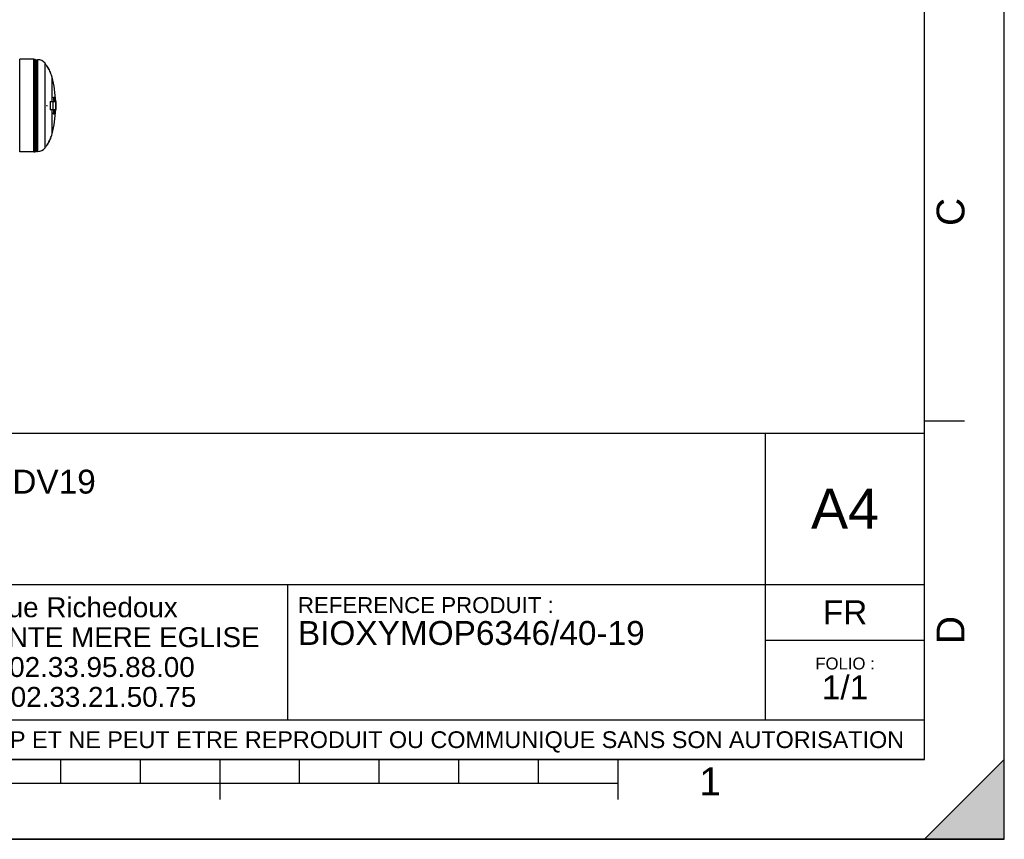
# Model space of a CAD drawing. Header units: millimetres. Extents: x 0 to 297, y 0 to 210.
# Tile 307 of 438: x 173 to 297, y 0 to 103. Entities that reach past the tile are written whole.
import ezdxf

# ---------------------------------------------------------------- set-up
doc = ezdxf.new("R2010")
doc.units = ezdxf.units.MM
doc.header["$LTSCALE"] = 16.335
doc.layers.get('0').update_dxf_attribs({"linetype": 'CONTINUOUS'})
doc.layers.add('AXES_REF', color=7, linetype='CONTINUOUS')
doc.styles.get("Standard").update_dxf_attribs({"font": 'arial.ttf'})
doc.styles.add('TEXTSTYLE_2', font='arial.ttf')

# ---------------------------------------------------------------- blocks, each defined once
blk = doc.blocks.new('MARGEA4_BL0', base_point=(148.51, 105.01))
at = {"color": 7, "linetype": 'Continuous'}
for p, q in [((297.01, 0.01), (297.01, 210.01)), ((297.01, 0.01), (297.01, 210.01)), ((287.01, 10.01), (287.01, 200.01)), ((292.01, 52.51), (287.01, 52.51)), ((287.01, 10.01), (10.01, 10.01)), ((178.51, 7.01), (178.51, 10.01)), ((188.51, 7.01), (188.51, 10.01)), ((198.51, 5.01), (198.51, 10.01)), ((208.51, 7.01), (208.51, 10.01)), ((218.51, 7.01), (218.51, 10.01)), ((228.51, 7.01), (228.51, 10.01)), ((238.51, 7.01), (238.51, 10.01)), ((248.51, 5.01), (248.51, 10.01)), ((297.01, 10.01), (287.01, 0.01)), ((297.01, 10.01), (287.01, 0.01)), ((297.01, 0.01), (297.01, 10.01)), ((248.51, 7.01), (48.51, 7.01)), ((297.01, 0.01), (0.01, 0.01)), ((297.01, 0.01), (0.01, 0.01)), ((287.01, 0.01), (297.01, 0.01))]:
    blk.add_line(p, q, dxfattribs=at)
blk.add_solid([(297.01, 10.01), (287.01, 0.01), (297.01, 0.01)], dxfattribs=at)
at = {"color": 5, "linetype": 'Continuous', "style": 'TEXTSTYLE_2', "oblique": 0}
for s, p in [('C', (292.01, 77.01)), ('D', (292.01, 24.51))]:
    blk.add_text(s, height=3.5, rotation=90, dxfattribs=at).set_placement(p)
blk.add_text('1', height=3.5, dxfattribs=at).set_placement((258.71, 5.52))
blk = doc.blocks.new('*T6')
at = {"color": 2, "linetype": 'Continuous'}
for p, q in [((0, 0), (0, 41)), ((0, 41), (190, 41)), ((25, 22), (25, 41)), ((170, 5), (170, 41)), ((190, 0), (190, 41)), ((0, 31.5), (25, 31.5)), ((0, 22), (190, 22)), ((110, 5), (110, 22)), ((170, 15), (190, 15)), ((0, 5), (190, 5)), ((0, 0), (190, 0))]:
    blk.add_line(p, q, dxfattribs=at)
at = {"color": 5, "linetype": 'Continuous', "line_spacing_factor": 0.9}
for s, insert, char_height, width, attachment_point in [('ECHELLE :\\P\\H2.5;3:500', (1.28, 39.4), 2, 28.52045, 1), ('TITRE :\\P\\H3.0;BIOXYMOP MAX 40 EH - DV19\\P\\H2.0; \\P \\P ', (26.28, 39.4), 2, 118.99628, 1), ('A4', (180, 34), 5, 17.0632, 2), ('10 rue Richedoux\\P50480 SAINTE MERE EGLISE\\PTEL: 02.33.95.88.00\\PFAX: 02.33.21.50.75', (82.5, 20.375), 2.5, 95.70632, 2), ('REFERENCE PRODUIT :\\P\\H3.0;BIOXYMOP6346/40-19', (111.28, 20.4), 2, 87.01115, 1), ('FR', (180, 20), 3, 11.15242, 2), ('FOLIO :  \\P\\H3.0;1/1', (180, 12.812), 1.5, 17.19703, 2), ('CE PLAN EST LA PROPRIETE DE LA SOCIETE SIMOP ET NE PEUT ETRE REPRODUIT OU COMMUNIQUE SANS SON AUTORISATION', (95, 3.55), 2.1, 368.8974, 2)]:
    blk.add_mtext(s, dxfattribs=dict(at, insert=insert, char_height=char_height, width=width, attachment_point=attachment_point))

msp = doc.modelspace()

# ---------------------------------------------------------------- linework, layer by layer
at = {"color": 7, "linetype": 'Continuous'}
for p, q in [((297, 0), (297, 210)), ((297.01, 0.01), (297.01, 200.01)), ((175.13, 97.94), (173.35, 97.94)), ((173.35, 86.31), (173.35, 97.94)), ((175.3, 86.35), (175.3, 97.91)), ((175.44, 86.38), (175.44, 97.87)), ((176.75, 97.14), (176.77, 97.14)), ((176.75, 97.14), (176.75, 97.13)), ((176.75, 97.14), (176.75, 97.13)), ((176.77, 97.13), (176.77, 97.14)), ((176.77, 97.13), (176.77, 97.14)), ((177.23, 96.24), (177.25, 96.24)), ((177.25, 96.24), (177.24, 96.24)), ((177.25, 96.24), (177.24, 96.24)), ((177.61, 93.18), (177.63, 93.18)), ((177.61, 93.18), (177.65, 93.18)), ((177.61, 93.18), (177.61, 93.18)), ((177.61, 93.15), (177.61, 93.18)), ((177.61, 93.15), (177.62, 93.15)), ((177.61, 93.13), (177.61, 93.15)), ((177.61, 93.13), (177.62, 93.13)), ((177.61, 93.09), (177.61, 93.13)), ((177.61, 93.09), (177.63, 93.09)), ((177.61, 93.08), (177.63, 93.08)), ((177.61, 93.04), (177.61, 93.08)), ((177.61, 93.04), (177.63, 93.04)), ((177.62, 93.02), (177.61, 93.04)), ((177.62, 93.15), (177.63, 93.18)), ((177.62, 93.13), (177.62, 93.15)), ((177.63, 93.09), (177.62, 93.13)), ((177.62, 93.02), (177.63, 93.02)), ((177.62, 93), (177.62, 93.02)), ((177.62, 93), (177.64, 93)), ((177.63, 92.99), (177.62, 93)), ((177.62, 92.88), (177.67, 92.88)), ((177.62, 92.85), (177.64, 92.85)), ((177.63, 92.83), (177.62, 92.85)), ((177.63, 93.19), (177.65, 93.19)), ((177.63, 93.18), (177.63, 93.19)), ((177.63, 93.18), (177.63, 93.18)), ((177.63, 93.18), (177.64, 93.18)), ((177.63, 93.15), (177.63, 93.15)), ((177.63, 93.15), (177.63, 93.14)), ((177.64, 93.14), (177.63, 93.15)), ((177.63, 93.14), (177.64, 93.14)), ((177.63, 93.14), (177.63, 93.13)), ((177.63, 93.13), (177.64, 93.13)), ((177.63, 93.13), (177.63, 93.1)), ((177.63, 93.1), (177.65, 93.1)), ((177.63, 93.08), (177.65, 93.08)), ((177.63, 93.08), (177.64, 93.05)), ((177.63, 93.04), (177.63, 93.08)), ((177.63, 93.02), (177.63, 93.04)), ((177.64, 93), (177.63, 93.02)), ((177.63, 92.99), (177.64, 92.99)), ((177.64, 93.18), (177.64, 93.17)), ((177.64, 93.17), (177.65, 93.17)), ((177.64, 93.17), (177.65, 93.14)), ((177.64, 93.13), (177.64, 93.14)), ((177.65, 93.1), (177.64, 93.13)), ((177.64, 93.05), (177.64, 93.03)), ((177.64, 93.03), (177.64, 93.02)), ((177.64, 92.99), (177.64, 93)), ((177.65, 92.83), (177.64, 92.85)), ((177.65, 93.19), (177.66, 93.19)), ((177.65, 93.18), (177.65, 93.19)), ((177.65, 93.17), (177.65, 93.18)), ((177.65, 93.14), (177.65, 93.17)), ((177.66, 93.16), (177.65, 93.16)), ((177.65, 93.16), (177.65, 93.15)), ((177.65, 93.15), (177.66, 93.15)), ((177.65, 93.15), (177.65, 93.13)), ((177.65, 93.14), (177.66, 93.14)), ((177.65, 93.13), (177.66, 93.13)), ((177.65, 93.13), (177.65, 93.1)), ((177.65, 93.1), (177.67, 93.1)), ((177.65, 93.07), (177.67, 93.07)), ((177.65, 93.04), (177.65, 93.07)), ((177.65, 93.04), (177.67, 93.04)), ((177.65, 93.03), (177.65, 93.04)), ((177.65, 93.03), (177.67, 93.03)), ((177.65, 93.02), (177.65, 93.03)), ((177.65, 93.02), (177.67, 93.02)), ((177.65, 93.01), (177.65, 93.02)), ((177.65, 93.01), (177.67, 93.01)), ((177.65, 92.99), (177.67, 92.99)), ((177.65, 92.94), (177.67, 92.94)), ((177.67, 92.85), (177.65, 92.85)), ((177.66, 93.19), (177.66, 93.18)), ((177.66, 93.18), (177.66, 93.17)), ((177.66, 93.17), (177.67, 93.15)), ((177.66, 93.15), (177.66, 93.16)), ((177.66, 93.14), (177.66, 93.15)), ((177.66, 93.13), (177.66, 93.14)), ((177.67, 93.1), (177.66, 93.13)), ((177.67, 93.15), (177.67, 93.13)), ((177.67, 93.13), (177.67, 93.11)), ((177.67, 93.04), (177.67, 93.07)), ((177.67, 93.03), (177.67, 93.04)), ((177.67, 93.02), (177.67, 93.03)), ((177.68, 93.02), (177.67, 93)), ((177.67, 93.01), (177.67, 93.02)), ((177.67, 93), (177.67, 92.99)), ((177.67, 92.99), (177.67, 92.99)), ((177.67, 92.88), (177.69, 92.88)), ((177.69, 92.85), (177.67, 92.85)), ((177.68, 93.06), (177.68, 93.04)), ((177.68, 93.04), (177.68, 93.02)), ((177.71, 92.78), (177.73, 92.78)), ((177.71, 92.78), (177.72, 92.78)), ((177.71, 92.77), (177.71, 92.78)), ((177.71, 92.77), (177.73, 92.77)), ((177.71, 92.76), (177.71, 92.77)), ((177.71, 92.76), (177.73, 92.76)), ((177.71, 92.74), (177.71, 92.76)), ((177.72, 92.78), (177.74, 92.78)), ((177.73, 92.78), (177.74, 92.78)), ((177.73, 92.77), (177.73, 92.78)), ((177.73, 92.76), (177.73, 92.77)), ((177.73, 92.74), (177.73, 92.76)), ((177.74, 92.75), (177.73, 92.75)), ((177.74, 92.78), (177.75, 92.78)), ((177.74, 92.75), (177.74, 92.75)), ((177.75, 92.75), (177.74, 92.75)), ((177.75, 92.78), (177.75, 92.77)), ((177.75, 92.77), (177.76, 92.76)), ((177.75, 92.75), (177.75, 92.75)), ((177.76, 92.76), (177.76, 92.74)), ((176.75, 92.16), (176.8, 92.16)), ((176.75, 92.16), (176.75, 92.14)), ((176.75, 92.14), (176.75, 92.12)), ((176.75, 92.12), (176.75, 92.1)), ((176.75, 92.1), (176.8, 92.1)), ((176.77, 92.13), (176.77, 92.16)), ((176.77, 92.1), (176.77, 92.13)), ((177.18, 92.64), (177.17, 92.64)), ((177.17, 92.64), (177.17, 91.61)), ((177.18, 91.61), (177.17, 91.61)), ((177.18, 92.64), (177.18, 91.61)), ((177.18, 92.63), (177.5, 92.63)), ((177.18, 91.62), (177.5, 91.62)), ((177.5, 92.64), (177.51, 92.64)), ((177.5, 92.64), (177.5, 91.61)), ((177.5, 91.61), (177.51, 91.61)), ((177.51, 92.64), (177.51, 91.61)), ((177.51, 92.63), (177.87, 92.63)), ((177.51, 91.62), (177.87, 91.62)), ((177.63, 92.63), (177.64, 92.64)), ((177.63, 91.57), (177.65, 91.57)), ((177.64, 92.67), (177.66, 92.67)), ((177.64, 92.67), (177.66, 92.67)), ((177.64, 92.67), (177.64, 92.67)), ((177.64, 92.64), (177.64, 92.67)), ((177.64, 92.64), (177.65, 92.64)), ((177.65, 92.64), (177.66, 92.67)), ((177.65, 92.63), (177.65, 92.64)), ((177.65, 91.51), (177.66, 91.51)), ((177.66, 92.72), (177.68, 92.72)), ((177.66, 92.67), (177.66, 92.67)), ((177.66, 92.67), (177.67, 92.67)), ((177.66, 92.64), (177.66, 92.64)), ((177.66, 92.64), (177.66, 92.63)), ((177.67, 92.63), (177.66, 92.64)), ((177.66, 91.52), (177.68, 91.52)), ((177.66, 91.51), (177.66, 91.52)), ((177.66, 91.51), (177.67, 91.51)), ((177.67, 92.67), (177.69, 92.67)), ((177.67, 92.67), (177.67, 92.65)), ((177.67, 92.65), (177.68, 92.63)), ((177.67, 91.51), (177.68, 91.52)), ((177.67, 91.49), (177.67, 91.51)), ((177.68, 91.52), (177.69, 91.51)), ((177.69, 91.51), (177.69, 91.49)), ((177.71, 92.74), (177.73, 92.74)), ((177.71, 92.71), (177.71, 92.74)), ((177.71, 92.71), (177.72, 92.71)), ((177.71, 92.68), (177.71, 92.71)), ((177.71, 92.68), (177.73, 92.68)), ((177.71, 92.65), (177.71, 92.68)), ((177.71, 92.65), (177.73, 92.65)), ((177.71, 92.63), (177.71, 92.65)), ((177.72, 92.71), (177.73, 92.74)), ((177.73, 92.68), (177.72, 92.71)), ((177.73, 92.75), (177.75, 92.75)), ((177.73, 92.75), (177.73, 92.72)), ((177.74, 92.72), (177.73, 92.74)), ((177.73, 92.72), (177.73, 92.71)), ((177.73, 92.71), (177.73, 92.68)), ((177.73, 92.68), (177.73, 92.65)), ((177.73, 92.65), (177.73, 92.68)), ((177.73, 92.65), (177.73, 92.63)), ((177.73, 92.63), (177.73, 92.65)), ((177.73, 92.63), (177.74, 92.63)), ((177.74, 92.72), (177.76, 92.72)), ((177.74, 92.71), (177.74, 92.72)), ((177.74, 92.71), (177.76, 92.71)), ((177.74, 92.68), (177.74, 92.71)), ((177.74, 92.68), (177.76, 92.68)), ((177.74, 92.65), (177.74, 92.68)), ((177.74, 92.65), (177.76, 92.65)), ((177.74, 92.63), (177.74, 92.65)), ((177.74, 92.63), (177.76, 92.63)), ((177.74, 92.63), (177.74, 92.63)), ((177.76, 92.72), (177.75, 92.75)), ((177.76, 92.74), (177.76, 92.71)), ((177.76, 92.71), (177.76, 92.72)), ((177.76, 92.68), (177.76, 92.71)), ((177.76, 92.71), (177.76, 92.68)), ((177.76, 92.68), (177.76, 92.65)), ((177.76, 92.65), (177.76, 92.68)), ((177.76, 92.65), (177.76, 92.63)), ((177.76, 92.63), (177.76, 92.65)), ((177.76, 92.63), (177.76, 92.63)), ((177.88, 92.62), (177.88, 91.63)), ((177.88, 92.58), (177.89, 92.58)), ((177.88, 92.16), (177.89, 92.16)), ((177.88, 92.1), (177.89, 92.1)), ((177.88, 91.68), (177.89, 91.68)), ((177.61, 91.21), (177.62, 91.23)), ((177.61, 91.21), (177.63, 91.21)), ((177.61, 91.18), (177.61, 91.21)), ((177.61, 91.18), (177.63, 91.18)), ((177.61, 91.15), (177.63, 91.15)), ((177.61, 91.13), (177.61, 91.15)), ((177.61, 91.13), (177.62, 91.13)), ((177.61, 91.11), (177.61, 91.13)), ((177.61, 91.11), (177.63, 91.11)), ((177.61, 91.08), (177.61, 91.11)), ((177.61, 91.08), (177.64, 91.08)), ((177.61, 91.08), (177.63, 91.08)), ((177.61, 91.08), (177.61, 91.08)), ((177.62, 91.43), (177.63, 91.46)), ((177.62, 91.43), (177.64, 91.43)), ((177.62, 91.41), (177.64, 91.41)), ((177.62, 91.38), (177.62, 91.41)), ((177.62, 91.38), (177.64, 91.38)), ((177.62, 91.36), (177.62, 91.38)), ((177.62, 91.36), (177.64, 91.36)), ((177.63, 91.34), (177.62, 91.36)), ((177.62, 91.25), (177.64, 91.25)), ((177.62, 91.25), (177.63, 91.25)), ((177.62, 91.23), (177.62, 91.25)), ((177.62, 91.23), (177.63, 91.23)), ((177.62, 91.13), (177.63, 91.15)), ((177.63, 91.11), (177.62, 91.13)), ((177.63, 91.48), (177.64, 91.5)), ((177.63, 91.48), (177.65, 91.48)), ((177.63, 91.46), (177.63, 91.48)), ((177.63, 91.46), (177.65, 91.46)), ((177.63, 91.34), (177.64, 91.34)), ((177.63, 91.33), (177.63, 91.34)), ((177.63, 91.33), (177.65, 91.33)), ((177.63, 91.25), (177.64, 91.25)), ((177.63, 91.21), (177.63, 91.23)), ((177.63, 91.18), (177.63, 91.21)), ((177.64, 91.2), (177.63, 91.19)), ((177.63, 91.19), (177.65, 91.19)), ((177.63, 91.15), (177.65, 91.15)), ((177.63, 91.15), (177.63, 91.14)), ((177.63, 91.14), (177.64, 91.14)), ((177.63, 91.14), (177.63, 91.12)), ((177.63, 91.12), (177.64, 91.12)), ((177.63, 91.12), (177.64, 91.11)), ((177.63, 91.08), (177.63, 91.11)), ((177.63, 91.08), (177.63, 91.08)), ((177.64, 91.51), (177.66, 91.51)), ((177.64, 91.5), (177.64, 91.51)), ((177.64, 91.5), (177.65, 91.5)), ((177.64, 91.43), (177.65, 91.46)), ((177.64, 91.38), (177.64, 91.41)), ((177.64, 91.36), (177.64, 91.38)), ((177.64, 91.34), (177.64, 91.36)), ((177.65, 91.33), (177.64, 91.34)), ((177.64, 91.26), (177.65, 91.27)), ((177.64, 91.26), (177.66, 91.26)), ((177.64, 91.25), (177.64, 91.26)), ((177.64, 91.25), (177.64, 91.25)), ((177.63, 91.23), (177.64, 91.25)), ((177.64, 91.24), (177.66, 91.24)), ((177.64, 91.22), (177.64, 91.21)), ((177.64, 91.21), (177.65, 91.21)), ((177.64, 91.21), (177.64, 91.2)), ((177.64, 91.14), (177.65, 91.15)), ((177.64, 91.12), (177.64, 91.14)), ((177.64, 91.11), (177.64, 91.12)), ((177.64, 91.11), (177.64, 91.11)), ((177.65, 91.11), (177.64, 91.08)), ((177.64, 91.1), (177.66, 91.1)), ((177.64, 91.08), (177.64, 91.08)), ((177.64, 91.06), (177.65, 91.06)), ((177.65, 91.5), (177.66, 91.51)), ((177.65, 91.48), (177.65, 91.5)), ((177.65, 91.46), (177.65, 91.48)), ((177.65, 91.47), (177.67, 91.47)), ((177.65, 91.47), (177.65, 91.46)), ((177.66, 91.47), (177.65, 91.47)), ((177.65, 91.46), (177.65, 91.44)), ((177.65, 91.44), (177.66, 91.44)), ((177.65, 91.41), (177.66, 91.41)), ((177.65, 91.41), (177.65, 91.39)), ((177.65, 91.39), (177.66, 91.39)), ((177.65, 91.39), (177.65, 91.37)), ((177.65, 91.37), (177.65, 91.37)), ((177.65, 91.37), (177.66, 91.37)), ((177.65, 91.37), (177.66, 91.37)), ((177.65, 91.37), (177.65, 91.37)), ((177.66, 91.34), (177.65, 91.33)), ((177.65, 91.32), (177.67, 91.32)), ((177.65, 91.27), (177.67, 91.27)), ((177.65, 91.21), (177.66, 91.24)), ((177.65, 91.19), (177.65, 91.21)), ((177.66, 91.21), (177.65, 91.19)), ((177.65, 91.19), (177.67, 91.19)), ((177.65, 91.15), (177.65, 91.13)), ((177.65, 91.14), (177.67, 91.14)), ((177.65, 91.13), (177.65, 91.11)), ((177.65, 91.12), (177.66, 91.12)), ((177.65, 91.1), (177.66, 91.1)), ((177.66, 91.07), (177.65, 91.06)), ((177.66, 91.49), (177.67, 91.49)), ((177.66, 91.44), (177.67, 91.47)), ((177.66, 91.39), (177.66, 91.41)), ((177.66, 91.37), (177.66, 91.39)), ((177.67, 91.38), (177.66, 91.36)), ((177.66, 91.36), (177.66, 91.34)), ((177.66, 91.35), (177.67, 91.35)), ((177.66, 91.35), (177.68, 91.35)), ((177.66, 91.26), (177.67, 91.27)), ((177.66, 91.24), (177.66, 91.26)), ((177.67, 91.24), (177.66, 91.24)), ((177.66, 91.24), (177.66, 91.23)), ((177.66, 91.23), (177.67, 91.23)), ((177.66, 91.23), (177.66, 91.21)), ((177.66, 91.21), (177.67, 91.21)), ((177.66, 91.12), (177.67, 91.14)), ((177.66, 91.1), (177.66, 91.12)), ((177.67, 91.11), (177.66, 91.08)), ((177.66, 91.1), (177.66, 91.1)), ((177.66, 91.08), (177.66, 91.07)), ((177.67, 91.47), (177.67, 91.49)), ((177.68, 91.49), (177.67, 91.48)), ((177.67, 91.48), (177.68, 91.48)), ((177.67, 91.48), (177.67, 91.46)), ((177.67, 91.46), (177.68, 91.46)), ((177.67, 91.46), (177.67, 91.44)), ((177.67, 91.44), (177.68, 91.44)), ((177.67, 91.41), (177.67, 91.38)), ((177.67, 91.39), (177.68, 91.39)), ((177.67, 91.37), (177.68, 91.37)), ((177.67, 91.35), (177.68, 91.35)), ((177.68, 91.32), (177.67, 91.32)), ((177.67, 91.27), (177.67, 91.26)), ((177.67, 91.26), (177.68, 91.24)), ((177.67, 91.23), (177.67, 91.24)), ((177.67, 91.21), (177.67, 91.23)), ((177.67, 91.19), (177.67, 91.21)), ((177.67, 91.14), (177.67, 91.11)), ((177.68, 91.49), (177.68, 91.49)), ((177.68, 91.48), (177.68, 91.49)), ((177.68, 91.46), (177.68, 91.48)), ((177.68, 91.44), (177.68, 91.46)), ((177.68, 91.37), (177.68, 91.39)), ((177.69, 91.37), (177.68, 91.34)), ((177.68, 91.35), (177.68, 91.37)), ((177.68, 91.34), (177.68, 91.32)), ((177.68, 91.24), (177.68, 91.21)), ((177.68, 91.21), (177.68, 91.19)), ((177.69, 91.49), (177.69, 91.47)), ((177.69, 91.49), (177.69, 91.49)), ((177.69, 91.47), (177.69, 91.44)), ((177.69, 91.39), (177.69, 91.37)), ((177.7, 91.47), (177.76, 91.47)), ((177.73, 91.5), (177.74, 91.5)), ((177.74, 91.5), (177.76, 91.5)), ((177.23, 88.02), (177.25, 88.02)), ((177.24, 88.01), (177.25, 88.02)), ((177.24, 88.01), (177.25, 88.02)), ((176.75, 87.13), (176.75, 87.12)), ((176.75, 87.13), (176.75, 87.12)), ((176.75, 87.12), (176.77, 87.12)), ((176.77, 87.12), (176.77, 87.12)), ((176.77, 87.12), (176.77, 87.12)), ((175.13, 86.31), (173.35, 86.31)), ((0, 0), (297, 0))]:
    msp.add_line(p, q, dxfattribs=at)
at = {"color": 9, "linetype": 'Continuous'}
for p, q in [((175.13, 86.31), (175.13, 97.94)), ((175.47, 97.89), (175.47, 86.37)), ((175.59, 97.89), (175.59, 86.37)), ((177.87, 92.63), (177.87, 91.62))]:
    msp.add_line(p, q, dxfattribs=at)
at = {"color": 7, "linetype": 'Continuous'}
for centre, radius, start, end in [((175.13, 97.57), 0.375, 64.2453, 90), ((175.44, 98.17), 0.3, 240.9471, 270), ((175.47, 97.86), 0.03, 90, 181.3963), ((172.77, 94.45), 4.8, 34.0864, 38.4811), ((172.76, 94.44), 4.81, 21.9147, 33.9274), ((172.77, 94.45), 4.82, 32.1802, 33.8389), ((172.77, 94.44), 4.82, 31.6622, 32.1804), ((172.77, 94.44), 4.82, 29.9978, 31.6623), ((172.77, 94.45), 4.82, 29.805, 29.9976), ((172.77, 94.45), 4.82, 28.1353, 29.805), ((172.77, 94.45), 4.82, 27.6194, 28.1353), ((172.77, 94.45), 4.82, 25.9478, 27.6194), ((172.77, 94.45), 4.82, 25.7679, 25.9477), ((172.77, 94.44), 4.82, 24.0874, 25.7677), ((172.77, 94.44), 4.82, 23.5802, 24.0875), ((172.77, 94.45), 4.82, 21.8945, 23.5803), ((172.77, 94.45), 4.8, 14.9374, 21.8972), ((164.08, 92.13), 13.8, 2.0794, 14.9374), ((164.08, 92.13), 13.57, 4.0423, 4.0899), ((164.08, 92.13), 13.57, 3.0663, 3.2091), ((164.08, 92.13), 13.59, 4.0115, 4.1066), ((164.08, 92.13), 13.58, 4.0368, 4.0844), ((171.57, 91.23), 6.27, 14.3969, 14.8219), ((164.08, 92.13), 13.6, 3.6532, 3.772), ((164.08, 92.13), 13.58, 3.0622, 3.2048), ((171.6, 91.23), 6.24, 13.7577, 14.397), ((164.08, 92.13), 13.61, 4.0054, 4.1003), ((164.08, 92.13), 13.61, 4.0066, 4.1016), ((164.08, 92.13), 13.61, 3.9821, 4.0058), ((164.08, 92.13), 13.6, 3.6276, 3.7463), ((164.08, 92.13), 13.59, 3.2024, 3.4399), ((171.55, 91.25), 6.3, 13.8273, 14.7241), ((164.08, 92.13), 13.59, 3.0344, 3.06), ((171.58, 91.23), 6.27, 14.3783, 14.8028), ((164.08, 92.13), 13.61, 3.1981, 3.4353), ((171.61, 91.23), 6.25, 13.7399, 14.3784), ((164.08, 92.13), 13.63, 3.9516, 4.1412), ((164.08, 92.13), 13.63, 3.9767, 4.119), ((164.08, 92.13), 13.62, 3.6227, 3.7413), ((164.08, 92.13), 13.62, 3.1967, 3.4338), ((164.08, 92.13), 13.62, 2.4858, 3.0545), ((164.08, 92.13), 13.61, 2.6528, 3.0559), ((164.08, 92.13), 13.63, 3.0515, 3.1935), ((164.08, 92.13), 13.8, 345.0626, 357.9206), ((164.08, 92.13), 13.57, 357.6472, 357.8834), ((164.08, 92.13), 13.59, 357.6513, 357.8871), ((164.08, 92.13), 13.58, 357.6504, 357.8863), ((164.08, 92.13), 13.61, 2.1308, 2.2979), ((164.08, 92.13), 13.63, 2.1071, 2.2949), ((164.08, 92.13), 13.63, 2.1063, 2.294), ((164.08, 92.13), 13.64, 357.2466, 357.8953), ((164.08, 92.13), 13.66, 357.2502, 357.8981), ((164.08, 92.13), 13.67, 357.393, 357.8989), ((164.08, 92.13), 13.68, 357.396, 357.9013), ((164.08, 92.13), 13.68, 357.3951, 357.9006), ((177.87, 92.62), 0.003, 0, 90), ((177.87, 91.63), 0.003, 270, 360), ((164.08, 92.13), 13.82, 0.1244, 1.8662), ((164.08, 92.13), 13.82, 359.8756, 0.1245), ((164.08, 92.13), 13.81, 359.8755, 0.1245), ((164.08, 92.13), 13.82, 358.1338, 359.8756), ((164.08, 92.13), 13.57, 355.8862, 356.0053), ((164.08, 92.13), 13.57, 356.9575, 357.0764), ((164.08, 92.13), 13.59, 355.8937, 356.0364), ((164.08, 92.13), 13.58, 355.8918, 356.0107), ((164.08, 92.13), 13.58, 356.9616, 357.0804), ((164.08, 92.13), 13.6, 356.1805, 356.323), ((164.08, 92.13), 13.6, 355.5166, 355.5933), ((164.08, 92.13), 13.59, 356.963, 357.1055), ((164.08, 92.13), 13.6, 356.5856, 356.6622), ((164.08, 92.13), 13.61, 355.9, 356.0424), ((164.08, 92.13), 13.6, 355.8981, 356.0406), ((164.08, 92.13), 13.62, 355.5227, 355.6651), ((164.08, 92.13), 13.6, 357.249, 357.3914), ((164.08, 92.13), 13.6, 356.9663, 357.1086), ((164.08, 92.13), 13.61, 356.9676, 357.1099), ((164.08, 92.13), 13.62, 356.5901, 356.7324), ((164.08, 92.13), 13.63, 355.8588, 356.0484), ((164.08, 92.13), 13.63, 355.857, 356.0467), ((164.08, 92.13), 13.63, 356.9235, 357.113), ((164.08, 92.13), 13.63, 356.9249, 357.1143), ((164.08, 92.13), 13.7, 357.258, 357.3993), ((172.76, 89.81), 4.81, 326.0726, 338.0853), ((172.77, 89.81), 4.82, 334.2322, 335.9126), ((172.77, 89.81), 4.82, 335.9126, 336.4198), ((172.77, 89.81), 4.82, 336.4197, 338.1055), ((172.77, 89.81), 4.8, 338.1028, 345.0626), ((172.77, 89.81), 4.8, 321.5189, 325.9136), ((172.77, 89.81), 4.82, 326.1611, 327.8197), ((172.77, 89.81), 4.82, 327.8196, 328.3378), ((172.77, 89.81), 4.82, 328.3378, 330.0021), ((172.77, 89.81), 4.82, 330.1949, 331.8647), ((172.77, 89.8), 4.82, 330.0023, 330.1948), ((172.77, 89.81), 4.82, 331.8647, 332.3806), ((172.77, 89.81), 4.82, 332.3806, 334.0522), ((172.77, 89.8), 4.82, 334.0523, 334.232), ((175.13, 86.68), 0.375, 270, 295.7547), ((175.44, 86.08), 0.3, 90, 119.0529), ((175.47, 86.4), 0.03, 178.6037, 270)]:
    msp.add_arc(centre, radius, start, end, dxfattribs=at)
at = {"layer": 'AXES_REF', "color": 7, "linetype": 'Continuous'}
for p, q in [((175.47, 97.89), (175.59, 97.89)), ((175.47, 86.37), (175.59, 86.37))]:
    msp.add_line(p, q, dxfattribs=at)
at = {"layer": 'AXES_REF', "color": 9, "linetype": 'Continuous'}
for p, q in [((176.53, 86.82), (176.53, 97.43)), ((177.41, 92.63), (177.41, 95.68)), ((177.41, 88.57), (177.41, 91.62))]:
    msp.add_line(p, q, dxfattribs=at)
at = {"layer": 'AXES_REF', "color": 7, "linetype": 'Continuous'}
for centre, start, end in [((175.59, 96.69), 38.4811, 90), ((175.59, 87.57), 270, 321.5189)]:
    msp.add_arc(centre, 1.2, start, end, dxfattribs=at)

# ---------------------------------------------------------------- block references
at = {"color": 2, "linetype": 'Continuous'}
msp.add_blockref('MARGEA4_BL0', (148.51, 105.01), dxfattribs=at)
msp.add_blockref('*T6', (97.01, 10.01))

doc.saveas('drawing.dxf')
